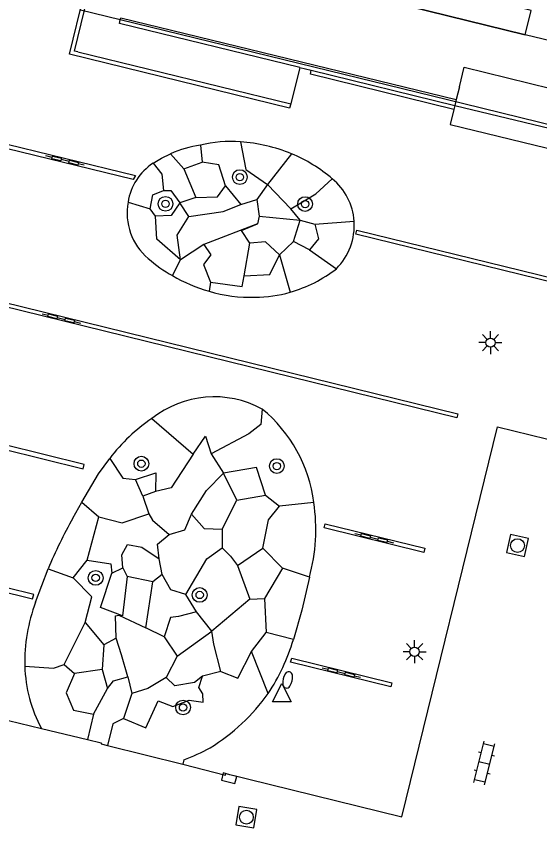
# Model space of a CAD drawing. Extents: x 125000 to 129004, y 397500 to 399008.
# Drawn here: x 127696.12 to 127724.54, y 398321.82 to 398365.85 of the extents above; entities that cross this region are included whole.
import ezdxf

# ---------------------------------------------------------------- set-up
doc = ezdxf.new("R2010")
doc.units = 0
for name, color, linetype in [('gg-afsc-muur', 7, 'Continuous'), ('gg-bbg-luifel en loopbrug', 7, 'Continuous'), ('gg-knt-bronhoudergrens', 7, 'Continuous'), ('gg-knt-trap', 7, 'Continuous'), ('gg-knt-verharding', 7, 'Continuous'), ('gt-grn-afwateringsgoot', 7, 'Continuous'), ('gt-grn-groengrens', 7, 'Continuous'), ('gt-symb-afwateringsgoot', 7, 'Continuous'), ('gt-symb-boom', 7, 'Continuous'), ('gt-symb-brandkraan', 7, 'Continuous'), ('gt-symb-klinker verharding', 7, 'Continuous'), ('gt-symb-kolk', 7, 'Continuous'), ('gt-symb-lichtmast', 7, 'Continuous'), ('gt-symb-rioolschacht', 7, 'Continuous'), ('gt-symb-waterafsluiter', 7, 'Continuous'), ('gx-grn-IMGEO niveau 01', 7, 'Continuous'), ('gx-grn-maaiveld', 7, 'Continuous')]:
    doc.layers.add(name, color=color, linetype=linetype)

# ---------------------------------------------------------------- blocks, each defined once
blk = doc.blocks.new('gt0-RS')
at = {"layer": 'gt-symb-rioolschacht'}
blk.add_lwpolyline([(-0.5, -0.5), (0.5, -0.5), (0.5, 0.5), (-0.5, 0.5)], close=True, dxfattribs=at)
blk.add_circle((0, 0), 0.375, dxfattribs=at)
blk = doc.blocks.new('gt0-LMAST')
at = {"layer": 'gt-symb-lichtmast'}
for p, q in [((-0.005, 0.246), (-0.005, 0.621)), ((-0.182, 0.173), (-0.447, 0.438)), ((0.172, 0.173), (0.437, 0.438)), ((-0.255, -0.004), (-0.63, -0.004)), ((-0.182, -0.181), (-0.447, -0.446)), ((-0.005, -0.254), (-0.005, -0.629)), ((0.437, -0.446), (0.172, -0.181)), ((0.245, -0.004), (0.62, -0.004))]:
    blk.add_line(p, q, dxfattribs=at)
blk.add_circle((-0.005, -0.004), 0.25, dxfattribs=at)
blk = doc.blocks.new('gt0-WAFSL')
at = {"layer": 'gt-symb-waterafsluiter'}
for p, q in [((-0.5, -0.333), (0, 0.667)), ((0, 0.667), (0.5, -0.333)), ((0.5, -0.333), (-0.5, -0.333))]:
    blk.add_line(p, q, dxfattribs=at)
blk = doc.blocks.new('gt0-BR')
at = {"layer": 'gt-symb-brandkraan'}
for centre, radius, start, end in [((-0.244, 0), 0.206, 107.5669, 252.4331), ((0.599, -2.664), 3, 106.892, 107.5669), ((0, -0.691), 0.938, 73.108, 106.892), ((-0.599, -2.664), 3, 72.4331, 73.108), ((0.244, 0), 0.206, 287.567, 72.4331), ((0.599, 2.664), 3, 252.4331, 253.108), ((0, 0.691), 0.938, 253.108, 286.8921), ((-0.599, 2.664), 3, 286.8921, 287.567)]:
    blk.add_arc(centre, radius, start, end, dxfattribs=at)
blk = doc.blocks.new('gt0-AFWGT_1')
at = {"layer": 'gt-symb-afwateringsgoot'}
for p, q in [((-1.076, 0), (-0.726, 0)), ((-0.225, 0), (0.225, 0)), ((0.725, 0), (1.075, 0))]:
    blk.add_line(p, q, dxfattribs=at)
for points in [[(-0.726, 0.075), (-0.225, 0.075), (-0.225, -0.075), (-0.726, -0.075)], [(0.225, 0.075), (0.725, 0.075), (0.725, -0.075), (0.225, -0.075)]]:
    blk.add_lwpolyline(points, close=True, dxfattribs=at)
blk = doc.blocks.new('gt0-KOLK')
at = {"layer": 'gt-symb-kolk'}
blk.add_lwpolyline([(0, 0), (0.375, 0), (0.375, 0.4), (-0.375, 0.4), (-0.375, 0), (0, 0)], dxfattribs=at)
blk = doc.blocks.new('gt0-KL1')
at = {"layer": 'gt-symb-klinker verharding'}
for p, q in [((-0.5, 0.3), (-0.5, 0.45)), ((0.5, 0.3), (0.5, 0.45)), ((-1.15, 0.3), (1.15, 0.3)), ((-1, -0.3), (-1, 0.3)), ((0, -0.3), (0, 0.3)), ((1, -0.3), (1, 0.3)), ((-1.15, -0.3), (1.15, -0.3)), ((-0.5, -0.45), (-0.5, -0.3)), ((0.5, -0.45), (0.5, -0.3))]:
    blk.add_line(p, q, dxfattribs=at)
blk = doc.blocks.new('gt0-BOOM')
at = {"layer": 'gt-symb-boom'}
for radius in [0.4, 0.2]:
    blk.add_circle((0, 0), radius, dxfattribs=at)

msp = doc.modelspace()

# ---------------------------------------------------------------- linework, layer by layer
at = {"layer": 'gg-afsc-muur'}
for p, q in [((127711.511, 398363.065), (127712.136, 398362.912)), ((127712.136, 398362.912), (127719.93, 398361.007)), ((127720.006, 398361.321), (127719.93, 398361.007))]:
    msp.add_line(p, q, dxfattribs=at)
for points in [[(127733.311, 398362.494), (127729.673, 398363.388), (127726.978, 398364.051), (127723.746, 398364.846), (127712.191, 398367.688), (127712.045, 398367.724)], [(127711.018, 398361.093), (127710.947, 398360.85), (127699.022, 398363.79), (127699.797, 398366.987)], [(127701.772, 398365.645), (127701.802, 398365.767), (127720.006, 398361.321)], [(127711.511, 398363.065), (127701.726, 398365.457), (127701.772, 398365.645)]]:
    msp.add_lwpolyline(points, dxfattribs=at)
at = {"layer": 'gg-bbg-luifel en loopbrug'}
for p, q in [((127701.772, 398365.645), (127699.608, 398366.173)), ((127720.345, 398361.109), (127701.772, 398365.645)), ((127725.85, 398359.766), (127720.345, 398361.109))]:
    msp.add_line(p, q, dxfattribs=at)
at = {"layer": 'gg-knt-bronhoudergrens'}
msp.add_line((127719.877, 398360.79), (127719.679, 398359.971), dxfattribs=at)
msp.add_lwpolyline([(127719.679, 398359.971), (127725.548, 398358.536), (127725.807, 398359.593)], dxfattribs=at)
at = {"layer": 'gg-knt-trap'}
msp.add_line((127719.93, 398361.007), (127725.807, 398359.593), dxfattribs=at)
at = {"layer": 'gg-knt-verharding'}
for p, q in [((127711.511, 398363.065), (127711.018, 398361.093)), ((127699.198, 398338.625), (127699.686, 398339.484)), ((127697.174, 398334.056), (127697.853, 398335.863)), ((127688.604, 398329.371), (127697.498, 398327.198)), ((127697.498, 398327.198), (127699.99, 398326.602)), ((127701.082, 398326.285), (127705.161, 398325.264)), ((127705.219, 398325.498), (127705.161, 398325.264))]:
    msp.add_line(p, q, dxfattribs=at)
for points in [[(127703.55, 398357.88), (127704.012, 398358.146), (127704.494, 398358.38)], [(127717.044, 398322.416), (127722.236, 398343.579), (127730.221, 398341.625)], [(127699.686, 398339.484), (127700.597, 398341.014), (127701.2, 398341.855)], [(127712.033, 398335.415), (127711.626, 398333.617), (127711.168, 398332.029)], [(127699.99, 398326.602), (127700.738, 398326.423), (127700.738, 398326.371), (127701.082, 398326.285)], [(127705.161, 398325.264), (127707.487, 398324.682), (127707.495, 398324.757), (127717.044, 398322.416)]]:
    msp.add_lwpolyline(points, dxfattribs=at)
for centre, radius, start, end in [((127707.029, 398352.727), 6.195, 98.4544, 114.1527), ((127707.806, 398351.644), 7.406, 86.2441, 103.1741), ((127707.623, 398349.882), 9.176, 67.9637, 85.827), ((127707.705, 398350.433), 8.636, 49.8099, 67.0965), ((127705.337, 398355.239), 3.188, 124.0867, 170.6396), ((127711.193, 398354.503), 3.276, 4.0045, 50.4739), ((127705.394, 398355.182), 3.255, 169.8126, 229.6257), ((127711.136, 398354.5), 3.333, 315.124, 3.9974), ((127707.832, 398357.768), 6.806, 228.0886, 241.7417), ((127708.976, 398357.947), 7.354, 285.9687, 307.9474), ((127708.783, 398358.824), 8.193, 239.3841, 254.4706), ((127708.77, 398358.054), 7.451, 252.9761, 272.3892), ((127709.146, 398357.163), 6.554, 269.4289, 286.4212), ((127706.868, 398339.752), 5.447, 61.4794, 128.3791), ((127704.532, 398338.502), 7.797, 7.0991, 50.72), ((127709.055, 398335.858), 9.883, 124.2996, 142.6389), ((127702.693, 398337.994), 9.69, 344.565, 8.7385), ((127724.837, 398324.431), 29.306, 151.031, 157.0399), ((127705.907, 398330.8), 9.32, 159.5506, 181.2835), ((127700.257, 398335.365), 11.41, 326.7076, 342.9996), ((127704.279, 398330.833), 7.694, 181.8028, 208.1924), ((127701.152, 398335.214), 10.585, 301.2605, 324.73), ((127700.509, 398337.409), 12.809, 291.5763, 298.6246)]:
    msp.add_arc(centre, radius, start, end, dxfattribs=at)
at = {"layer": 'gt-grn-afwateringsgoot'}
for p, q in [((127712.086, 398362.695), (127712.136, 398362.912)), ((127719.877, 398360.79), (127712.086, 398362.695))]:
    msp.add_line(p, q, dxfattribs=at)
for points in [[(127702.601, 398357.203), (127702.467, 398356.985), (127694.827, 398358.854), (127694.872, 398359.091), (127702.601, 398357.203)], [(127679.573, 398354.001), (127679.628, 398354.223), (127720.089, 398344.276), (127720.034, 398344.054), (127679.573, 398354.001)], [(127750.35, 398345.483), (127750.295, 398345.258), (127714.558, 398354.023), (127714.613, 398354.248), (127750.35, 398345.483)], [(127699.763, 398341.295), (127699.817, 398341.522), (127691.046, 398343.692), (127690.992, 398343.465), (127699.763, 398341.295)], [(127712.836, 398338.09), (127712.89, 398338.311), (127718.302, 398336.98), (127718.248, 398336.759), (127712.836, 398338.09)], [(127691.208, 398335.913), (127691.147, 398335.679), (127697.012, 398334.241), (127697.073, 398334.475), (127691.208, 398335.913)], [(127711.017, 398330.803), (127711.072, 398331.024), (127716.5, 398329.681), (127716.445, 398329.46), (127711.017, 398330.803)]]:
    msp.add_lwpolyline(points, dxfattribs=at)
at = {"layer": 'gt-grn-groengrens'}
for p, q in [((127706.118, 398358.855), (127706.218, 398357.927)), ((127704.494, 398358.38), (127705.222, 398357.571)), ((127711.066, 398358.388), (127709.769, 398356.725)), ((127705.222, 398357.571), (127706.218, 398357.927)), ((127705.222, 398357.571), (127705.871, 398356.011)), ((127707.487, 398356.637), (127708.311, 398355.627)), ((127709.769, 398356.725), (127709.181, 398355.908)), ((127709.769, 398356.725), (127711.035, 398355.398)), ((127702.191, 398355.758), (127703.392, 398355.399)), ((127705.871, 398356.011), (127704.997, 398355.716)), ((127705.5, 398354.978), (127704.997, 398355.716)), ((127708.311, 398355.627), (127709.181, 398355.908)), ((127709.181, 398355.908), (127709.304, 398355.008)), ((127703.681, 398354.997), (127703.392, 398355.399)), ((127711.525, 398354.782), (127711.035, 398355.398)), ((127709.304, 398355.008), (127709.221, 398354.576)), ((127709.304, 398355.008), (127711.525, 398354.782)), ((127711.167, 398353.632), (127711.525, 398354.782)), ((127711.525, 398354.782), (127712.332, 398354.557)), ((127712.332, 398354.557), (127714.461, 398354.732)), ((127709.221, 398354.576), (127706.304, 398353.463)), ((127706.304, 398353.463), (127705.045, 398352.622)), ((127708.503, 398351.761), (127708.8, 398353.54)), ((127711.167, 398353.632), (127710.408, 398352.91)), ((127712.031, 398353.18), (127711.167, 398353.632)), ((127712.031, 398353.18), (127713.498, 398352.148)), ((127704.61, 398351.773), (127705.045, 398352.622)), ((127710.408, 398352.91), (127710.999, 398350.877)), ((127706.671, 398351.427), (127706.589, 398350.93)), ((127703.486, 398344.022), (127705.724, 398342.085)), ((127706.703, 398342.113), (127707.381, 398341.059)), ((127708.095, 398339.586), (127707.381, 398341.059)), ((127703.003, 398339.809), (127702.598, 398340.72)), ((127703.679, 398340.055), (127703.003, 398339.809)), ((127703.003, 398339.809), (127703.313, 398338.856)), ((127708.095, 398339.586), (127709.649, 398339.873)), ((127709.649, 398339.873), (127710.404, 398339.272)), ((127699.686, 398339.484), (127700.604, 398338.685)), ((127707.299, 398338.019), (127708.095, 398339.586)), ((127712.27, 398339.466), (127710.404, 398339.272)), ((127699.983, 398336.33), (127700.604, 398338.685)), ((127707.299, 398338.019), (127707.292, 398336.998)), ((127708.131, 398336.046), (127709.509, 398336.99)), ((127710.574, 398335.906), (127709.509, 398336.99)), ((127699.206, 398335.377), (127699.983, 398336.33)), ((127704.052, 398335.552), (127703.877, 398336.408)), ((127697.853, 398335.863), (127699.206, 398335.377)), ((127701.321, 398335.64), (127701.909, 398335.923)), ((127701.909, 398335.923), (127702.149, 398335.452)), ((127708.131, 398336.046), (127708.796, 398334.221)), ((127710.574, 398335.906), (127709.596, 398334.261)), ((127712.033, 398335.415), (127710.574, 398335.906)), ((127703.533, 398335.154), (127702.149, 398335.452)), ((127704.052, 398335.552), (127703.533, 398335.154)), ((127703.163, 398332.659), (127703.533, 398335.154)), ((127705.9, 398333.533), (127705.324, 398334.478)), ((127708.796, 398334.221), (127706.742, 398332.492)), ((127708.796, 398334.221), (127709.596, 398334.261)), ((127709.596, 398334.261), (127709.69, 398332.42)), ((127706.742, 398332.492), (127705.9, 398333.533)), ((127698.734, 398330.681), (127699.873, 398332.965)), ((127699.873, 398332.965), (127700.878, 398331.745)), ((127704.159, 398332.183), (127703.163, 398332.659)), ((127704.851, 398331.134), (127706.742, 398332.492)), ((127708.886, 398331.388), (127709.69, 398332.42)), ((127711.168, 398332.029), (127709.69, 398332.42)), ((127701.545, 398332.106), (127700.878, 398331.745)), ((127704.159, 398332.183), (127704.851, 398331.134)), ((127700.878, 398331.745), (127700.79, 398330.402)), ((127709.794, 398329.102), (127708.886, 398331.388)), ((127704.851, 398331.134), (127704.27, 398329.975)), ((127698.734, 398330.681), (127699.288, 398330.188)), ((127700.79, 398330.402), (127699.288, 398330.188)), ((127700.79, 398330.402), (127701.071, 398329.379)), ((127707.228, 398330.306), (127706.231, 398330.046)), ((127702.184, 398330.009), (127702.395, 398329.108)), ((127700.319, 398327.975), (127701.071, 398329.379)), ((127702.395, 398329.108), (127701.951, 398327.747)), ((127700.319, 398327.975), (127699.99, 398326.602))]:
    msp.add_line(p, q, dxfattribs=at)
for points in [[(127708.291, 398359.034), (127708.579, 398357.54), (127709.769, 398356.725)], [(127703.55, 398357.88), (127704.02, 398357.28), (127704.12, 398356.394)], [(127707.487, 398356.637), (127707.124, 398357.789), (127706.218, 398357.927)], [(127711.035, 398355.398), (127712.389, 398356.209), (127713.278, 398357.03)], [(127705.871, 398356.011), (127707.054, 398356.049), (127707.487, 398356.637)], [(127703.392, 398355.399), (127703.545, 398356.158), (127704.12, 398356.394)], [(127704.12, 398356.394), (127704.515, 398356.392), (127704.997, 398355.716)], [(127704.997, 398355.716), (127704.539, 398355.041), (127703.681, 398354.997)], [(127705.5, 398354.978), (127707.35, 398355.253), (127708.311, 398355.627)], [(127705.045, 398352.622), (127703.756, 398353.757), (127703.681, 398354.997)], [(127705.045, 398352.622), (127704.864, 398353.964), (127705.5, 398354.978)], [(127708.8, 398353.54), (127708.344, 398354.222), (127709.221, 398354.576)], [(127712.332, 398354.557), (127712.532, 398353.764), (127712.031, 398353.18)], [(127706.304, 398353.463), (127706.685, 398352.911), (127706.294, 398352.377), (127706.671, 398351.427)], [(127710.408, 398352.91), (127709.65, 398353.604), (127708.8, 398353.54)], [(127708.503, 398351.761), (127709.886, 398351.844), (127710.408, 398352.91)], [(127706.671, 398351.427), (127708.382, 398351.179), (127708.503, 398351.761)], [(127709.469, 398344.538), (127709.393, 398343.69), (127708.749, 398343.191), (127706.703, 398342.113)], [(127705.724, 398342.085), (127706.399, 398343.058), (127706.703, 398342.113)], [(127705.724, 398342.085), (127704.54, 398340.256), (127703.679, 398340.055)], [(127701.2, 398341.855), (127701.905, 398340.793), (127702.598, 398340.72)], [(127702.598, 398340.72), (127703.695, 398341.082), (127703.679, 398340.055)], [(127705.636, 398338.83), (127706.441, 398340.121), (127707.381, 398341.059)], [(127709.649, 398339.873), (127709.172, 398341.362), (127707.381, 398341.059)], [(127700.604, 398338.685), (127701.866, 398338.366), (127703.313, 398338.856)], [(127703.313, 398338.856), (127703.519, 398338.511), (127704.43, 398337.733)], [(127709.509, 398336.99), (127709.809, 398338.532), (127710.404, 398339.272)], [(127704.43, 398337.733), (127705.278, 398337.99), (127705.636, 398338.83)], [(127705.636, 398338.83), (127706.317, 398338.047), (127707.299, 398338.019)], [(127703.877, 398336.408), (127703.785, 398337.212), (127704.43, 398337.733)], [(127701.909, 398335.923), (127701.863, 398336.623), (127702.162, 398337.185), (127702.945, 398337.043), (127703.877, 398336.408)], [(127705.324, 398334.478), (127706.475, 398336.406), (127707.292, 398336.998)], [(127707.292, 398336.998), (127707.757, 398336.562), (127708.131, 398336.046)], [(127699.983, 398336.33), (127701.253, 398336.13), (127701.321, 398335.64)], [(127699.873, 398332.965), (127700.225, 398334.348), (127699.206, 398335.377)], [(127702.149, 398335.452), (127701.884, 398333.325), (127700.692, 398333.765), (127701.321, 398335.64)], [(127705.324, 398334.478), (127704.512, 398334.732), (127704.052, 398335.552)], [(127701.545, 398332.106), (127701.516, 398333.322), (127701.695, 398333.359), (127703.163, 398332.659)], [(127705.9, 398333.533), (127704.933, 398333.276), (127704.503, 398333.219), (127704.159, 398332.183)], [(127707.228, 398330.306), (127706.856, 398331.788), (127706.742, 398332.492)], [(127702.184, 398330.009), (127701.845, 398331.198), (127701.545, 398332.106)], [(127707.228, 398330.306), (127708.144, 398329.931), (127708.886, 398331.388)], [(127696.589, 398330.591), (127698.144, 398330.473), (127698.734, 398330.681)], [(127699.288, 398330.188), (127698.836, 398329.148), (127699.234, 398328.207), (127700.319, 398327.975)], [(127701.951, 398327.747), (127703.166, 398327.234), (127703.826, 398328.701), (127704.615, 398328.394), (127705.515, 398328.75), (127706.271, 398328.634), (127706.259, 398329.095), (127706.042, 398329.431), (127706.231, 398330.046)], [(127706.231, 398330.046), (127705.791, 398329.708), (127704.738, 398329.523), (127704.27, 398329.975)], [(127701.071, 398329.379), (127701.405, 398329.799), (127702.184, 398330.009)], [(127704.27, 398329.975), (127703.261, 398329.382), (127702.395, 398329.108)], [(127701.951, 398327.747), (127701.374, 398327.451), (127701.082, 398326.285)]]:
    msp.add_lwpolyline(points, dxfattribs=at)
at = {"layer": 'gx-grn-IMGEO niveau 01'}
msp.add_lwpolyline([(127724.068, 398366.155), (127712.513, 398368.999), (127712.191, 398367.688), (127723.746, 398364.846), (127724.068, 398366.155)], dxfattribs=at)
at = {"layer": 'gx-grn-maaiveld'}
for p, q in [((127699.459, 398363.916), (127711.018, 398361.093)), ((127720.173, 398362.011), (127720.006, 398361.321)), ((127719.93, 398361.007), (127719.877, 398360.79))]:
    msp.add_line(p, q, dxfattribs=at)
for points in [[(127699.459, 398363.916), (127699.295, 398363.956), (127700.353, 398368.351)], [(127720.173, 398362.011), (127720.434, 398363.086), (127726.31, 398361.641)]]:
    msp.add_lwpolyline(points, dxfattribs=at)

# ---------------------------------------------------------------- block references
at = {"layer": 'gt-symb-afwateringsgoot'}
for p, xscale, yscale, rotation in [((127698.774, 398358.018), 1.000017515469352, 1.0000175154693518, 166.25383727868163), ((127698.569, 398349.453), 0.9999258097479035, 0.9999258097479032, -13.754822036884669), ((127715.55, 398337.536), 0.9999258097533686, 0.9999258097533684, -13.754822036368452), ((127713.765, 398330.243), 0.9999258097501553, 0.9999258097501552, -13.754822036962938)]:
    msp.add_blockref('gt0-AFWGT_1', p, dxfattribs=dict(at, xscale=xscale, yscale=yscale, rotation=rotation))
at = {"layer": 'gt-symb-boom'}
for p in [(127708.26, 398357.118), (127704.227, 398355.67), (127711.799, 398355.655), (127702.916, 398341.571), (127710.265, 398341.442), (127700.436, 398335.377), (127706.081, 398334.451), (127705.178, 398328.347)]:
    msp.add_blockref('gt0-BOOM', p, dxfattribs=at)
at = {"layer": 'gt-symb-brandkraan', "rotation": 76.75619797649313}
msp.add_blockref('gt0-BR', (127710.851, 398329.843), dxfattribs=at)
at = {"layer": 'gt-symb-klinker verharding', "rotation": 76.22785456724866}
msp.add_blockref('gt0-KL1', (127721.527, 398325.329), dxfattribs=at)
at = {"layer": 'gt-symb-kolk', "rotation": 165.77194273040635}
msp.add_blockref('gt0-KOLK', (127707.725, 398324.7), dxfattribs=at)
at = {"layer": 'gt-symb-lichtmast'}
for p in [(127721.866, 398348.144), (127717.744, 398331.371)]:
    msp.add_blockref('gt0-LMAST', p, dxfattribs=at)
at = {"layer": 'gt-symb-rioolschacht'}
for p, rotation in [((127723.326, 398337.127), -102.29885516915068), ((127708.615, 398322.395), 80.622420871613)]:
    msp.add_blockref('gt0-RS', p, dxfattribs=dict(at, rotation=rotation))
at = {"layer": 'gt-symb-waterafsluiter'}
msp.add_blockref('gt0-WAFSL', (127710.54, 398328.986), dxfattribs=at)

doc.saveas('drawing.dxf')
